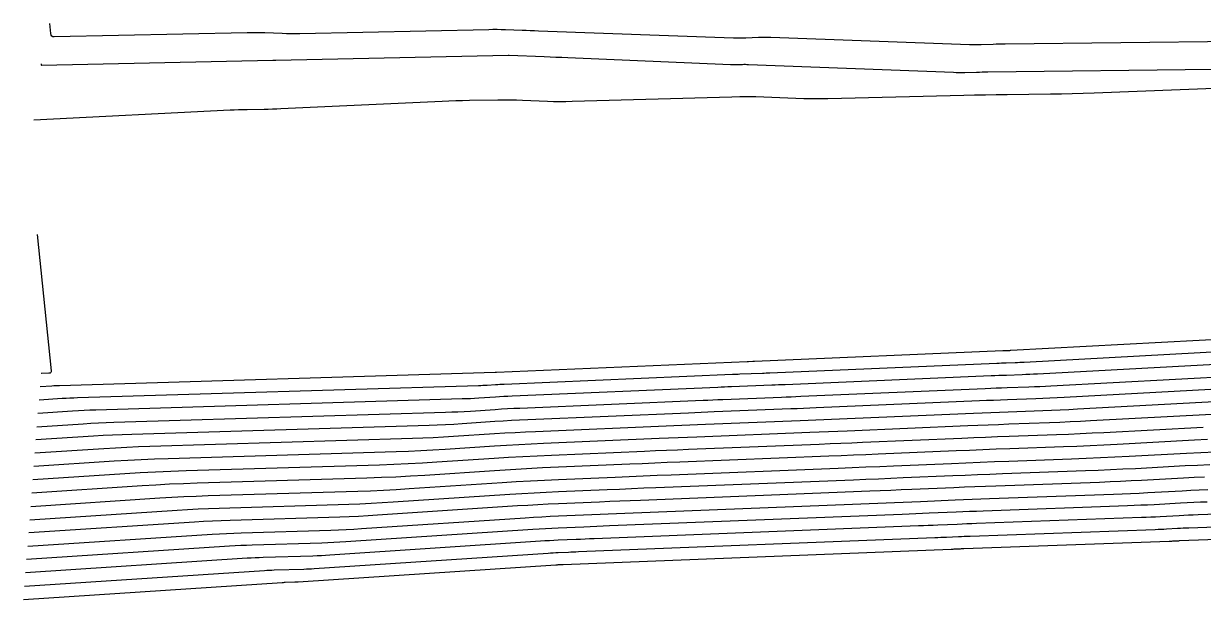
# Model space of a CAD drawing. Extents: x 1768942 to 1774819, y 723037 to 732099.
# Drawn here: x 1770106.3 to 1770204.9, y 731526.5 to 731574.7 of the extents above; entities that cross this region are included whole.
import ezdxf

# ---------------------------------------------------------------- set-up
doc = ezdxf.new("R2010")
doc.units = 0
doc.layers.add('R_Contours', color=7, linetype='Continuous')

msp = doc.modelspace()

# ---------------------------------------------------------------- linework, layer by layer
at = {"layer": 'R_Contours'}
for points in [[(1770207.755, 731573.156), (1770188.396, 731572.94), (1770188.148, 731572.936), (1770187.9, 731572.93), (1770187.652, 731572.923), (1770187.404, 731572.914), (1770186.413, 731572.873), (1770186.166, 731572.866), (1770185.918, 731572.863), (1770185.67, 731572.865), (1770185.422, 731572.871), (1770168.824, 731573.479), (1770168.564, 731573.486), (1770168.303, 731573.488), (1770168.043, 731573.486), (1770167.783, 731573.478), (1770166.741, 731573.439), (1770166.481, 731573.431), (1770166.22, 731573.429), (1770165.96, 731573.431), (1770165.7, 731573.438), (1770149.404, 731574.022), (1770149.057, 731574.035), (1770148.71, 731574.048), (1770148.362, 731574.061), (1770148.015, 731574.074), (1770146.626, 731574.127), (1770146.278, 731574.137), (1770145.931, 731574.143), (1770145.583, 731574.143), (1770145.236, 731574.138), (1770129.427, 731573.796), (1770129.061, 731573.79), (1770128.696, 731573.791), (1770128.331, 731573.797), (1770127.966, 731573.808), (1770126.505, 731573.864), (1770126.14, 731573.875), (1770125.775, 731573.881), (1770125.409, 731573.882), (1770125.044, 731573.877), (1770108.915, 731573.534), (1770108.791, 731573.549), (1770108.698, 731573.6), (1770108.638, 731573.686), (1770108.61, 731573.809), (1770108.54, 731574.651)], [(1770107.804, 731571.286), (1770107.811, 731571.201), (1770107.814, 731571.188), (1770107.82, 731571.18), (1770107.829, 731571.175), (1770107.841, 731571.173), (1770127.172, 731571.584), (1770127.194, 731571.584), (1770127.217, 731571.584), (1770127.239, 731571.584), (1770127.261, 731571.583), (1770127.349, 731571.58), (1770127.371, 731571.579), (1770127.394, 731571.579), (1770127.416, 731571.579), (1770127.438, 731571.579), (1770146.87, 731572), (1770146.882, 731572), (1770146.893, 731572), (1770146.94, 731571.998), (1770149.872, 731571.893), (1770150.363, 731571.875), (1770150.853, 731571.856), (1770151.344, 731571.836), (1770151.834, 731571.816), (1770165.437, 731571.232), (1770165.562, 731571.228), (1770165.687, 731571.226), (1770165.812, 731571.226), (1770165.937, 731571.228), (1770166.438, 731571.243), (1770166.563, 731571.245), (1770166.688, 731571.246), (1770166.813, 731571.244), (1770166.938, 731571.24), (1770184.083, 731570.582), (1770184.324, 731570.575), (1770184.565, 731570.571), (1770184.805, 731570.571), (1770185.046, 731570.575), (1770186.009, 731570.597), (1770186.25, 731570.602), (1770186.49, 731570.607), (1770186.731, 731570.611), (1770186.972, 731570.614), (1770205.835, 731570.848)], [(1770220.282, 731569.772), (1770195.84, 731568.837), (1770194.932, 731568.805), (1770194.024, 731568.779), (1770193.116, 731568.759), (1770192.207, 731568.745), (1770188.573, 731568.7), (1770187.665, 731568.687), (1770186.756, 731568.672), (1770185.848, 731568.655), (1770184.94, 731568.635), (1770173.58, 731568.373), (1770172.911, 731568.362), (1770172.243, 731568.362), (1770171.575, 731568.373), (1770170.907, 731568.393), (1770168.234, 731568.496), (1770167.566, 731568.516), (1770166.898, 731568.524), (1770166.23, 731568.522), (1770165.562, 731568.509), (1770152.212, 731568.126), (1770151.693, 731568.116), (1770151.175, 731568.115), (1770150.657, 731568.123), (1770150.139, 731568.14), (1770148.066, 731568.229), (1770147.548, 731568.248), (1770147.03, 731568.258), (1770146.511, 731568.261), (1770145.993, 731568.255), (1770143.617, 731568.213), (1770143.048, 731568.201), (1770142.479, 731568.185), (1770141.911, 731568.165), (1770141.342, 731568.14), (1770127.864, 731567.519), (1770127.509, 731567.504), (1770127.155, 731567.492), (1770126.8, 731567.482), (1770126.446, 731567.475), (1770125.027, 731567.451), (1770124.672, 731567.444), (1770124.318, 731567.433), (1770123.963, 731567.42), (1770123.609, 731567.403), (1770107.203, 731566.578)], [(1770107.47, 731557.009), (1770108.653, 731545.631), (1770108.65, 731545.54), (1770108.617, 731545.473), (1770108.556, 731545.432), (1770108.465, 731545.416), (1770107.842, 731545.397), (1770107.828, 731545.397), (1770107.807, 731545.395)], [(1770207.767, 731548.332), (1770188.896, 731547.312), (1770188.839, 731547.309), (1770188.781, 731547.307), (1770188.724, 731547.304), (1770188.667, 731547.302), (1770188.438, 731547.294), (1770188.381, 731547.291), (1770188.323, 731547.289), (1770188.266, 731547.287), (1770188.209, 731547.285), (1770167.441, 731546.401), (1770167.38, 731546.398), (1770167.32, 731546.396), (1770166.952, 731546.381), (1770166.891, 731546.379), (1770166.829, 731546.376), (1770145.872, 731545.483), (1770145.853, 731545.482), (1770145.834, 731545.481), (1770145.796, 731545.479), (1770145.777, 731545.478), (1770145.758, 731545.477), (1770109.353, 731544.38), (1770109.19, 731544.375), (1770109.027, 731544.367), (1770108.863, 731544.359), (1770108.7, 731544.349), (1770107.721, 731544.285)], [(1770209.294, 731547.374), (1770190.005, 731546.332), (1770189.815, 731546.322), (1770189.625, 731546.313), (1770189.434, 731546.305), (1770189.244, 731546.298), (1770188.482, 731546.27), (1770188.292, 731546.263), (1770188.101, 731546.256), (1770187.911, 731546.248), (1770187.72, 731546.24), (1770168.734, 731545.432), (1770168.578, 731545.426), (1770168.423, 731545.419), (1770168.268, 731545.413), (1770168.112, 731545.407), (1770166.234, 731545.332), (1770166.077, 731545.326), (1770165.919, 731545.32), (1770165.762, 731545.313), (1770165.604, 731545.306), (1770146.529, 731544.494), (1770146.35, 731544.485), (1770146.171, 731544.476), (1770145.991, 731544.466), (1770145.812, 731544.455), (1770145.097, 731544.407), (1770144.918, 731544.396), (1770144.738, 731544.387), (1770144.559, 731544.379), (1770144.38, 731544.373), (1770110.865, 731543.363), (1770110.541, 731543.352), (1770110.218, 731543.338), (1770109.895, 731543.321), (1770109.572, 731543.301), (1770107.635, 731543.174)], [(1770208.571, 731546.295), (1770191.115, 731545.352), (1770190.791, 731545.335), (1770190.468, 731545.32), (1770190.144, 731545.306), (1770189.821, 731545.293), (1770188.526, 731545.246), (1770188.203, 731545.234), (1770187.879, 731545.222), (1770187.556, 731545.209), (1770187.232, 731545.196), (1770170.026, 731544.463), (1770169.746, 731544.452), (1770169.466, 731544.44), (1770169.185, 731544.428), (1770168.905, 731544.417), (1770165.516, 731544.283), (1770165.232, 731544.272), (1770164.948, 731544.26), (1770164.663, 731544.249), (1770164.379, 731544.237), (1770147.186, 731543.504), (1770146.837, 731543.488), (1770146.488, 731543.47), (1770146.14, 731543.45), (1770145.791, 731543.428), (1770144.397, 731543.336), (1770144.049, 731543.314), (1770143.7, 731543.296), (1770143.351, 731543.281), (1770143.002, 731543.269), (1770112.376, 731542.346), (1770111.892, 731542.329), (1770111.409, 731542.308), (1770110.927, 731542.283), (1770110.444, 731542.253), (1770107.549, 731542.063)], [(1770107.463, 731540.953), (1770111.316, 731541.206), (1770111.958, 731541.245), (1770112.601, 731541.279), (1770113.244, 731541.307), (1770113.887, 731541.329), (1770141.624, 731542.164), (1770142.143, 731542.182), (1770142.662, 731542.205), (1770143.18, 731542.232), (1770143.698, 731542.264), (1770145.77, 731542.402), (1770146.288, 731542.434), (1770146.806, 731542.464), (1770147.324, 731542.491), (1770147.843, 731542.514), (1770163.154, 731543.167), (1770163.565, 731543.184), (1770163.976, 731543.201), (1770164.387, 731543.218), (1770164.798, 731543.234), (1770169.698, 731543.428), (1770170.103, 731543.444), (1770170.508, 731543.461), (1770170.914, 731543.477), (1770171.319, 731543.495), (1770186.744, 731544.151), (1770187.2, 731544.17), (1770187.657, 731544.188), (1770188.114, 731544.206), (1770188.571, 731544.223), (1770190.398, 731544.289), (1770190.854, 731544.307), (1770191.311, 731544.326), (1770191.768, 731544.348), (1770192.224, 731544.371), (1770207.848, 731545.216)], [(1770207.126, 731544.136), (1770193.333, 731543.391), (1770192.744, 731543.361), (1770192.154, 731543.333), (1770191.565, 731543.307), (1770190.975, 731543.285), (1770188.615, 731543.199), (1770188.025, 731543.178), (1770187.435, 731543.155), (1770186.845, 731543.131), (1770186.255, 731543.106), (1770172.611, 731542.526), (1770172.081, 731542.503), (1770171.551, 731542.482), (1770171.021, 731542.46), (1770170.49, 731542.439), (1770164.08, 731542.185), (1770163.542, 731542.164), (1770163.004, 731542.142), (1770162.466, 731542.12), (1770161.928, 731542.097), (1770148.5, 731541.525), (1770147.812, 731541.493), (1770147.124, 731541.458), (1770146.436, 731541.419), (1770145.748, 731541.375), (1770142.999, 731541.193), (1770142.311, 731541.15), (1770141.623, 731541.114), (1770140.935, 731541.084), (1770140.247, 731541.06), (1770115.398, 731540.312), (1770114.595, 731540.284), (1770113.792, 731540.249), (1770112.99, 731540.207), (1770112.188, 731540.158), (1770107.377, 731539.842)], [(1770206.403, 731543.057), (1770194.443, 731542.411), (1770193.72, 731542.373), (1770192.998, 731542.339), (1770192.275, 731542.308), (1770191.552, 731542.28), (1770188.659, 731542.176), (1770187.936, 731542.149), (1770187.213, 731542.121), (1770186.49, 731542.092), (1770185.767, 731542.062), (1770173.904, 731541.557), (1770173.249, 731541.529), (1770172.594, 731541.502), (1770171.938, 731541.476), (1770171.283, 731541.45), (1770163.362, 731541.136), (1770162.698, 731541.11), (1770162.033, 731541.083), (1770161.368, 731541.055), (1770160.703, 731541.027), (1770149.157, 731540.535), (1770148.299, 731540.496), (1770147.442, 731540.452), (1770146.584, 731540.403), (1770145.727, 731540.348), (1770142.299, 731540.121), (1770141.442, 731540.068), (1770140.585, 731540.023), (1770139.727, 731539.986), (1770138.869, 731539.956), (1770116.909, 731539.295), (1770115.946, 731539.261), (1770114.983, 731539.22), (1770114.021, 731539.169), (1770113.06, 731539.11), (1770107.291, 731538.732)], [(1770205.68, 731541.978), (1770195.552, 731541.43), (1770194.697, 731541.386), (1770193.841, 731541.346), (1770192.985, 731541.309), (1770192.129, 731541.276), (1770188.703, 731541.152), (1770187.847, 731541.121), (1770186.991, 731541.088), (1770186.135, 731541.053), (1770185.279, 731541.017), (1770175.197, 731540.588), (1770174.416, 731540.555), (1770173.636, 731540.523), (1770172.856, 731540.491), (1770172.076, 731540.46), (1770162.644, 731540.087), (1770161.853, 731540.056), (1770161.061, 731540.024), (1770160.27, 731539.991), (1770159.478, 731539.957), (1770149.814, 731539.546), (1770148.787, 731539.499), (1770147.759, 731539.446), (1770146.732, 731539.387), (1770145.706, 731539.322), (1770141.6, 731539.05), (1770140.573, 731538.987), (1770139.546, 731538.932), (1770138.519, 731538.888), (1770137.491, 731538.852), (1770118.42, 731538.277), (1770117.297, 731538.239), (1770116.175, 731538.19), (1770115.053, 731538.131), (1770113.931, 731538.063), (1770107.205, 731537.621)], [(1770204.958, 731540.898), (1770196.662, 731540.45), (1770195.673, 731540.399), (1770194.684, 731540.352), (1770193.695, 731540.31), (1770192.705, 731540.272), (1770188.748, 731540.129), (1770187.758, 731540.092), (1770186.769, 731540.054), (1770185.78, 731540.014), (1770184.79, 731539.973), (1770176.489, 731539.62), (1770175.584, 731539.581), (1770174.679, 731539.544), (1770173.774, 731539.507), (1770172.868, 731539.471), (1770161.926, 731539.038), (1770161.008, 731539.002), (1770160.09, 731538.964), (1770159.171, 731538.926), (1770158.253, 731538.887), (1770150.471, 731538.556), (1770149.274, 731538.501), (1770148.077, 731538.44), (1770146.881, 731538.371), (1770145.684, 731538.295), (1770140.901, 731537.978), (1770139.705, 731537.905), (1770138.508, 731537.842), (1770137.311, 731537.789), (1770136.113, 731537.748), (1770119.931, 731537.26), (1770118.648, 731537.216), (1770117.366, 731537.16), (1770116.084, 731537.093), (1770114.803, 731537.015), (1770107.119, 731536.51)], [(1770205.331, 731539.876), (1770204.235, 731539.819), (1770197.771, 731539.47), (1770196.649, 731539.412), (1770195.527, 731539.359), (1770194.405, 731539.311), (1770193.282, 731539.268), (1770188.792, 731539.105), (1770187.669, 731539.064), (1770186.547, 731539.02), (1770185.424, 731538.975), (1770184.302, 731538.928), (1770177.782, 731538.651), (1770176.752, 731538.607), (1770175.722, 731538.565), (1770174.691, 731538.523), (1770173.661, 731538.482), (1770161.208, 731537.989), (1770160.163, 731537.948), (1770159.118, 731537.905), (1770158.073, 731537.862), (1770157.028, 731537.818), (1770151.075, 731537.564), (1770149.735, 731537.503), (1770148.395, 731537.434), (1770147.055, 731537.357), (1770145.716, 731537.272), (1770139.898, 731536.887), (1770138.684, 731536.812), (1770137.47, 731536.748), (1770136.255, 731536.695), (1770135.039, 731536.653), (1770120.853, 731536.226), (1770119.705, 731536.186), (1770118.557, 731536.136), (1770117.41, 731536.076), (1770116.263, 731536.006), (1770107.033, 731535.4)], [(1770106.947, 731534.289), (1770117.724, 731534.997), (1770118.736, 731535.059), (1770119.748, 731535.112), (1770120.761, 731535.156), (1770121.774, 731535.191), (1770134.288, 731535.568), (1770135.36, 731535.605), (1770136.432, 731535.651), (1770137.503, 731535.708), (1770138.574, 731535.774), (1770146.356, 731536.29), (1770147.534, 731536.364), (1770148.712, 731536.432), (1770149.891, 731536.492), (1770151.07, 731536.546), (1770155.803, 731536.748), (1770156.974, 731536.797), (1770158.146, 731536.846), (1770159.318, 731536.894), (1770160.49, 731536.94), (1770174.454, 731537.493), (1770175.609, 731537.539), (1770176.764, 731537.586), (1770177.919, 731537.633), (1770179.074, 731537.682), (1770183.934, 731537.889), (1770185.13, 731537.939), (1770186.325, 731537.987), (1770187.52, 731538.033), (1770188.715, 731538.077), (1770193.967, 731538.267), (1770195.169, 731538.313), (1770196.37, 731538.365), (1770197.572, 731538.422), (1770198.773, 731538.484), (1770203.578, 731538.743), (1770204.779, 731538.806), (1770205.98, 731538.862)], [(1770106.861, 731533.178), (1770119.186, 731533.988), (1770120.062, 731534.041), (1770120.939, 731534.087), (1770121.816, 731534.125), (1770122.694, 731534.156), (1770133.536, 731534.482), (1770134.465, 731534.514), (1770135.393, 731534.555), (1770136.322, 731534.604), (1770137.249, 731534.661), (1770146.995, 731535.307), (1770148.012, 731535.371), (1770149.03, 731535.43), (1770150.048, 731535.482), (1770151.066, 731535.528), (1770155.138, 731535.702), (1770156.156, 731535.745), (1770157.175, 731535.787), (1770158.193, 731535.829), (1770159.211, 731535.869), (1770175.733, 731536.522), (1770176.77, 731536.564), (1770177.807, 731536.606), (1770178.844, 731536.649), (1770179.881, 731536.693), (1770184.029, 731536.869), (1770185.066, 731536.913), (1770186.103, 731536.954), (1770187.14, 731536.994), (1770188.177, 731537.033), (1770195.133, 731537.284), (1770196.173, 731537.324), (1770197.214, 731537.369), (1770198.254, 731537.418), (1770199.294, 731537.472), (1770203.453, 731537.696), (1770204.493, 731537.75), (1770205.533, 731537.8)], [(1770205.085, 731536.737), (1770204.207, 731536.695), (1770203.328, 731536.65), (1770199.814, 731536.46), (1770198.936, 731536.414), (1770198.057, 731536.373), (1770197.178, 731536.335), (1770196.299, 731536.301), (1770187.639, 731535.988), (1770186.759, 731535.955), (1770185.88, 731535.922), (1770185.002, 731535.886), (1770184.123, 731535.85), (1770180.607, 731535.7), (1770179.728, 731535.663), (1770178.85, 731535.626), (1770177.971, 731535.591), (1770177.092, 731535.556), (1770157.917, 731534.797), (1770157.06, 731534.763), (1770156.203, 731534.728), (1770155.346, 731534.693), (1770154.489, 731534.657), (1770151.061, 731534.511), (1770150.204, 731534.472), (1770149.347, 731534.427), (1770148.491, 731534.378), (1770147.635, 731534.324), (1770135.925, 731533.548), (1770135.14, 731533.5), (1770134.355, 731533.458), (1770133.57, 731533.424), (1770132.784, 731533.397), (1770123.615, 731533.121), (1770122.872, 731533.095), (1770122.13, 731533.063), (1770121.389, 731533.024), (1770120.647, 731532.979), (1770106.774, 731532.068)], [(1770106.688, 731530.957), (1770122.109, 731531.97), (1770122.715, 731532.007), (1770123.321, 731532.039), (1770123.928, 731532.065), (1770124.535, 731532.086), (1770132.033, 731532.312), (1770132.675, 731532.334), (1770133.317, 731532.362), (1770133.959, 731532.396), (1770134.601, 731532.435), (1770148.274, 731533.341), (1770148.97, 731533.385), (1770149.665, 731533.425), (1770150.36, 731533.461), (1770151.056, 731533.493), (1770153.84, 731533.611), (1770154.536, 731533.641), (1770155.231, 731533.67), (1770155.927, 731533.698), (1770156.623, 731533.726), (1770178.451, 731534.589), (1770179.171, 731534.618), (1770179.892, 731534.647), (1770180.613, 731534.677), (1770181.334, 731534.707), (1770184.217, 731534.83), (1770184.938, 731534.86), (1770185.658, 731534.889), (1770186.379, 731534.917), (1770187.1, 731534.943), (1770197.465, 731535.318), (1770198.183, 731535.346), (1770198.9, 731535.376), (1770199.618, 731535.41), (1770200.335, 731535.448), (1770203.203, 731535.603), (1770203.92, 731535.64), (1770204.638, 731535.674), (1770205.355, 731535.704)], [(1770205.302, 731534.656), (1770204.746, 731534.634), (1770204.19, 731534.611), (1770203.634, 731534.584), (1770203.078, 731534.556), (1770200.856, 731534.435), (1770200.3, 731534.407), (1770199.744, 731534.38), (1770199.188, 731534.357), (1770198.632, 731534.335), (1770186.562, 731533.899), (1770185.999, 731533.878), (1770185.436, 731533.856), (1770184.874, 731533.834), (1770184.311, 731533.81), (1770182.06, 731533.714), (1770181.498, 731533.691), (1770180.935, 731533.667), (1770180.372, 731533.644), (1770179.809, 731533.622), (1770155.329, 731532.654), (1770154.795, 731532.633), (1770154.26, 731532.611), (1770153.725, 731532.589), (1770153.19, 731532.566), (1770151.052, 731532.475), (1770150.517, 731532.451), (1770149.982, 731532.423), (1770149.448, 731532.392), (1770148.914, 731532.359), (1770133.276, 731531.323), (1770132.778, 731531.292), (1770132.279, 731531.265), (1770131.78, 731531.244), (1770131.281, 731531.226), (1770125.455, 731531.051), (1770124.984, 731531.035), (1770124.512, 731531.014), (1770124.041, 731530.99), (1770123.57, 731530.961), (1770106.602, 731529.847)], [(1770218.86, 731534.096), (1770204.532, 731533.58), (1770204.137, 731533.565), (1770203.743, 731533.548), (1770203.348, 731533.529), (1770202.954, 731533.509), (1770201.376, 731533.423), (1770200.982, 731533.403), (1770200.587, 731533.384), (1770200.193, 731533.367), (1770199.798, 731533.352), (1770186.023, 731532.854), (1770185.619, 731532.839), (1770185.214, 731532.823), (1770184.81, 731532.807), (1770184.405, 731532.79), (1770182.787, 731532.721), (1770182.382, 731532.704), (1770181.978, 731532.688), (1770181.573, 731532.671), (1770181.168, 731532.655), (1770154.035, 731531.582), (1770153.662, 731531.567), (1770153.288, 731531.552), (1770152.915, 731531.537), (1770152.541, 731531.521), (1770151.047, 731531.457), (1770150.673, 731531.44), (1770150.3, 731531.421), (1770149.927, 731531.399), (1770149.554, 731531.376), (1770131.952, 731530.21), (1770131.596, 731530.188), (1770131.241, 731530.169), (1770130.885, 731530.153), (1770130.529, 731530.141), (1770126.376, 731530.016), (1770126.04, 731530.004), (1770125.703, 731529.99), (1770125.368, 731529.972), (1770125.032, 731529.952), (1770106.516, 731528.736)], [(1770106.43, 731527.625), (1770126.493, 731528.943), (1770126.694, 731528.955), (1770126.895, 731528.965), (1770127.095, 731528.974), (1770127.296, 731528.981), (1770129.778, 731529.056), (1770129.99, 731529.063), (1770130.203, 731529.073), (1770130.415, 731529.084), (1770130.627, 731529.097), (1770150.193, 731530.393), (1770150.405, 731530.407), (1770150.617, 731530.419), (1770150.83, 731530.43), (1770151.042, 731530.439), (1770151.892, 731530.475), (1770152.104, 731530.484), (1770152.317, 731530.493), (1770152.529, 731530.502), (1770152.741, 731530.51), (1770182.527, 731531.688), (1770182.774, 731531.698), (1770183.02, 731531.708), (1770183.267, 731531.718), (1770183.513, 731531.729), (1770184.499, 731531.771), (1770184.746, 731531.781), (1770184.992, 731531.791), (1770185.239, 731531.8), (1770185.485, 731531.809), (1770200.964, 731532.369), (1770201.197, 731532.378), (1770201.43, 731532.388), (1770201.664, 731532.399), (1770201.897, 731532.411), (1770202.829, 731532.462), (1770203.062, 731532.474), (1770203.295, 731532.485), (1770203.528, 731532.495), (1770203.762, 731532.504), (1770219.629, 731533.075)], [(1770106.344, 731526.515), (1770127.955, 731527.934), (1770128.02, 731527.938), (1770128.086, 731527.941), (1770128.151, 731527.944), (1770128.217, 731527.946), (1770129.026, 731527.971), (1770129.095, 731527.973), (1770129.165, 731527.976), (1770129.234, 731527.98), (1770129.303, 731527.984), (1770150.833, 731529.41), (1770150.884, 731529.414), (1770150.935, 731529.416), (1770150.986, 731529.419), (1770151.037, 731529.421), (1770151.242, 731529.43), (1770151.294, 731529.432), (1770151.345, 731529.434), (1770151.396, 731529.437), (1770151.447, 731529.439), (1770183.886, 731530.721), (1770183.975, 731530.725), (1770184.063, 731530.728), (1770184.151, 731530.732), (1770184.24, 731530.736), (1770184.593, 731530.751), (1770184.682, 731530.755), (1770184.77, 731530.758), (1770184.858, 731530.761), (1770184.947, 731530.765), (1770202.13, 731531.386), (1770202.202, 731531.389), (1770202.274, 731531.392), (1770202.346, 731531.395), (1770202.417, 731531.399), (1770202.704, 731531.415), (1770202.776, 731531.418), (1770202.848, 731531.422), (1770202.919, 731531.425), (1770202.991, 731531.428), (1770220.398, 731532.055)]]:
    msp.add_lwpolyline(points, dxfattribs=at)

doc.saveas('drawing.dxf')
